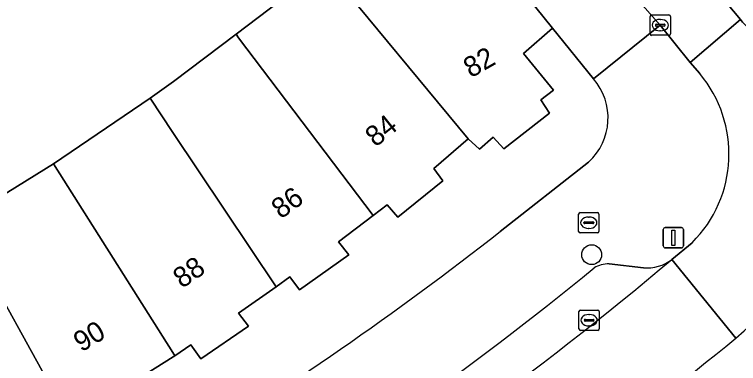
# Model space of a CAD drawing. Extents: x 162542 to 163147, y 380779 to 381521.
# Drawn here: x 162992.2 to 163027.86, y 380917.78 to 380934.95 of the extents above; entities that cross this region are included whole.
import ezdxf

# ---------------------------------------------------------------- set-up
doc = ezdxf.new("R2010")
doc.units = 0
for name, color, linetype in [('IMGEO_Boom', 7, 'Continuous'), ('IMGEO_Brandkraan', 7, 'Continuous'), ('IMGEO_Erf', 7, 'Continuous'), ('IMGEO_Kolk', 7, 'Continuous'), ('IMGEO_Lichtmast', 7, 'Continuous'), ('IMGEO_Pand', 7, 'Continuous'), ('IMGEO_Pand_nummerreeks', 7, 'Continuous'), ('IMGEO_Parkeervlak_open', 7, 'Continuous'), ('IMGEO_Rijbaan_lokaal_open', 7, 'Continuous'), ('IMGEO_Voetpad_open', 7, 'Continuous')]:
    doc.layers.add(name, color=color, linetype=linetype)

msp = doc.modelspace()

# ---------------------------------------------------------------- linework, layer by layer
at = {"layer": 'IMGEO_Boom'}
msp.add_circle((163020.63, 380923.135), 0.489, dxfattribs=at)
at = {"layer": 'IMGEO_Brandkraan'}
for p, q in [((163019.987, 380924.283), (163019.987, 380925.135)), ((163020.062, 380925.209), (163020.914, 380925.209)), ((163020.475, 380924.989), (163020.5, 380924.989)), ((163020.988, 380925.135), (163020.988, 380924.283)), ((163020.246, 380924.703), (163020.246, 380924.715)), ((163020.684, 380924.666), (163020.286, 380924.666)), ((163020.289, 380924.752), (163020.687, 380924.752)), ((163020.73, 380924.715), (163020.73, 380924.703)), ((163020.498, 380924.429), (163020.473, 380924.429)), ((163020.914, 380924.209), (163020.062, 380924.209))]:
    msp.add_line(p, q, dxfattribs=at)
for points in [[(163019.987, 380924.283), (163019.987, 380925.135)], [(163020.062, 380925.209), (163020.914, 380925.209)], [(163020.988, 380925.135), (163020.988, 380924.283)], [(163020.914, 380924.209), (163020.062, 380924.209)]]:
    msp.add_lwpolyline(points, dxfattribs=at)
for centre, radius, start, end in [((163020.064, 380925.133), 0.0765, 91.552, 178.448), ((163020.064, 380925.133), 0.0765, 91.552, 178.448), ((163020.912, 380925.133), 0.0765, 1.552, 88.448), ((163020.912, 380925.133), 0.0765, 1.552, 88.448), ((163020.286, 380924.712), 0.0403, 85.8775, 175.7526), ((163020.283, 380924.702), 0.0366, 178.938, 274.7102), ((163020.687, 380924.709), 0.043, 264.8664, 352.4533), ((163020.691, 380924.714), 0.0386, 1.7309, 96.639), ((163020.064, 380924.285), 0.0765, 181.552, 268.448), ((163020.064, 380924.285), 0.0765, 181.552, 268.448), ((163020.912, 380924.285), 0.0765, 271.552, 358.448), ((163020.912, 380924.285), 0.0765, 271.552, 358.448)]:
    msp.add_arc(centre, radius, start, end, dxfattribs=at)
for centre, major_axis, ratio, start_param, end_param in [((163020.474, 380924.709), (-0.387, 0.002), 0.722429, 4.712389, 7.853982), ((163020.499, 380924.709), (-0.39, 0.002), 0.717154, 1.570796, 4.712389)]:
    msp.add_ellipse(centre, major_axis=major_axis, ratio=ratio, start_param=start_param, end_param=end_param, dxfattribs=at)
at = {"layer": 'IMGEO_Erf'}
for points in [[(162971.768, 380915.72), (162974.708, 380917.091), (162977.9, 380918.58), (162979.598, 380919.443), (162984.649, 380922.027), (162989.474, 380924.734), (162994.122, 380927.604), (162998.877, 380930.833), (163000.033, 380931.656), (163003.112, 380933.989), (163007.525, 380937.333)], [(163020.715, 380931.793), (163018.7, 380934.274), (163017.275, 380933.033), (163018.745, 380931.225), (163018.122, 380930.758), (163018.558, 380930.096), (163016.3, 380928.348), (163015.784, 380928.911), (163015.102, 380928.325), (163014.547, 380928.837), (163012.859, 380927.379), (163013.305, 380926.766), (163011.078, 380924.98), (163010.56, 380925.593), (163009.873, 380925.072), (163008.163, 380923.776), (163008.659, 380923.123), (163006.233, 380921.408), (163005.755, 380922.04), (163005.079, 380921.563), (163003.228, 380920.255), (163003.724, 380919.613), (163001.378, 380918.006), (163000.881, 380918.699), (163000.102, 380918.162), (163000.017, 380918.104), (162998.245, 380916.995)], [(163016.12, 380924.281), (163020.474, 380927.694)]]:
    msp.add_lwpolyline(points, dxfattribs=at)
for centre, radius, start, end in [((163018.506, 380929.866), 2.931, 312.181, 41.0893), ((162916.396, 381051.296), 161.486, 301.20925, 308.13686)]:
    msp.add_arc(centre, radius, start, end, dxfattribs=at)
at = {"layer": 'IMGEO_Kolk'}
for p, q in [((163023.509, 380934.003), (163023.509, 380934.855)), ((163023.584, 380934.929), (163024.436, 380934.929)), ((163023.997, 380934.709), (163024.022, 380934.709)), ((163024.51, 380934.855), (163024.51, 380934.003)), ((163023.768, 380934.423), (163023.768, 380934.435)), ((163024.206, 380934.386), (163023.808, 380934.386)), ((163023.811, 380934.472), (163024.209, 380934.472)), ((163024.252, 380934.435), (163024.252, 380934.423)), ((163024.436, 380933.929), (163023.584, 380933.929)), ((163024.02, 380934.149), (163023.995, 380934.149)), ((163020.003, 380919.487), (163020.003, 380920.339)), ((163020.078, 380920.413), (163020.93, 380920.413)), ((163021.004, 380920.339), (163021.004, 380919.487)), ((163020.491, 380920.193), (163020.516, 380920.193)), ((163020.262, 380919.907), (163020.262, 380919.919)), ((163020.7, 380919.87), (163020.302, 380919.87)), ((163020.305, 380919.956), (163020.703, 380919.956)), ((163020.514, 380919.633), (163020.489, 380919.633)), ((163020.746, 380919.919), (163020.746, 380919.907)), ((163020.93, 380919.413), (163020.078, 380919.413))]:
    msp.add_line(p, q, dxfattribs=at)
for points in [[(163023.509, 380934.003), (163023.509, 380934.855)], [(163023.584, 380934.929), (163024.436, 380934.929)], [(163024.51, 380934.855), (163024.51, 380934.003)], [(163024.436, 380933.929), (163023.584, 380933.929)], [(163020.003, 380919.487), (163020.003, 380920.339)], [(163020.078, 380920.413), (163020.93, 380920.413)], [(163021.004, 380920.339), (163021.004, 380919.487)], [(163020.93, 380919.413), (163020.078, 380919.413)]]:
    msp.add_lwpolyline(points, dxfattribs=at)
for centre, radius, start, end in [((163023.586, 380934.853), 0.0765, 91.552, 178.448), ((163023.586, 380934.853), 0.0765, 91.552, 178.448), ((163024.434, 380934.853), 0.0765, 1.552, 88.448), ((163024.434, 380934.853), 0.0765, 1.552, 88.448), ((163023.808, 380934.432), 0.0403, 85.8775, 175.7526), ((163023.805, 380934.422), 0.0366, 178.938, 274.7102), ((163024.209, 380934.429), 0.043, 264.8664, 352.4533), ((163024.213, 380934.434), 0.0386, 1.7309, 96.639), ((163023.586, 380934.005), 0.0765, 181.552, 268.448), ((163023.586, 380934.005), 0.0765, 181.552, 268.448), ((163024.434, 380934.005), 0.0765, 271.552, 358.448), ((163024.434, 380934.005), 0.0765, 271.552, 358.448), ((163020.08, 380920.337), 0.0765, 91.552, 178.448), ((163020.08, 380920.337), 0.0765, 91.552, 178.448), ((163020.928, 380920.337), 0.0765, 1.552, 88.448), ((163020.928, 380920.337), 0.0765, 1.552, 88.448), ((163020.302, 380919.916), 0.0403, 85.8775, 175.7526), ((163020.299, 380919.906), 0.0366, 178.938, 274.7102), ((163020.703, 380919.913), 0.043, 264.8664, 352.4533), ((163020.707, 380919.918), 0.0386, 1.7309, 96.639), ((163020.08, 380919.489), 0.0765, 181.552, 268.448), ((163020.08, 380919.489), 0.0765, 181.552, 268.448), ((163020.928, 380919.489), 0.0765, 271.552, 358.448), ((163020.928, 380919.489), 0.0765, 271.552, 358.448)]:
    msp.add_arc(centre, radius, start, end, dxfattribs=at)
for centre, major_axis, ratio, start_param, end_param in [((163023.996, 380934.429), (-0.387, 0.002), 0.722429, 4.712389, 7.853982), ((163024.021, 380934.429), (-0.39, 0.002), 0.717154, 1.570796, 4.712389), ((163020.49, 380919.913), (-0.387, 0.002), 0.722429, 4.712389, 7.853982), ((163020.515, 380919.913), (-0.39, 0.002), 0.717154, 1.570796, 4.712389)]:
    msp.add_ellipse(centre, major_axis=major_axis, ratio=ratio, start_param=start_param, end_param=end_param, dxfattribs=at)
at = {"layer": 'IMGEO_Lichtmast'}
for p, q in [((163024.157, 380923.571), (163024.157, 380924.371)), ((163024.157, 380924.371), (163024.157, 380923.571)), ((163024.257, 380924.471), (163025.047, 380924.471)), ((163025.047, 380924.471), (163024.257, 380924.471)), ((163025.147, 380924.371), (163025.147, 380923.571)), ((163025.147, 380923.571), (163025.147, 380924.371)), ((163025.047, 380923.471), (163024.257, 380923.471)), ((163024.257, 380923.471), (163025.047, 380923.471))]:
    msp.add_line(p, q, dxfattribs=at)
msp.add_lwpolyline([(163024.577, 380924.346), (163024.727, 380924.346), (163024.727, 380923.596), (163024.577, 380923.596), (163024.577, 380924.346)], dxfattribs=at)
for centre, start, end in [((163024.257, 380924.371), 90, 180), ((163024.257, 380924.371), 90, 180), ((163025.047, 380924.371), 0, 90), ((163025.047, 380924.371), 360, 90), ((163024.257, 380923.571), 180, 270), ((163024.257, 380923.571), 180, 270), ((163025.047, 380923.571), 270, 0), ((163025.047, 380923.571), 270, 0)]:
    msp.add_arc(centre, 0.1, start, end, dxfattribs=at)
at = {"layer": 'IMGEO_Pand'}
for points in [[(163007.525, 380937.333), (163007.628, 380937.177), (163014.547, 380928.837), (163015.102, 380928.325), (163015.784, 380928.911), (163016.3, 380928.348), (163018.558, 380930.096), (163018.122, 380930.758), (163018.745, 380931.225), (163017.275, 380933.033), (163018.7, 380934.274), (163011.851, 380942.784), (163009.443, 380940.848), (163010.415, 380939.523)], [(163007.525, 380937.333), (163003.112, 380933.989), (163003.23, 380933.813), (163009.873, 380925.072), (163010.56, 380925.593), (163011.078, 380924.98), (163013.305, 380926.766), (163012.859, 380927.379), (163014.547, 380928.837), (163007.628, 380937.177)], [(163003.112, 380933.989), (163000.033, 380931.656), (162998.877, 380930.833), (163000, 380929.154), (163005.079, 380921.563), (163005.755, 380922.04), (163006.233, 380921.408), (163008.659, 380923.123), (163008.163, 380923.776), (163009.873, 380925.072), (163003.23, 380933.813)], [(162994.122, 380927.604), (163000, 380918.323), (163000.102, 380918.162), (163000.881, 380918.699), (163001.378, 380918.006), (163003.724, 380919.613), (163003.228, 380920.255), (163005.079, 380921.563), (163000, 380929.154), (162998.877, 380930.833)], [(162989.474, 380924.734), (162989.564, 380924.624), (162994.891, 380915.015), (162995.829, 380915.569), (162996.284, 380914.816), (162998.621, 380916.282), (162998.245, 380916.995), (163000.017, 380918.104), (163000.102, 380918.162), (163000, 380918.323), (162994.122, 380927.604)], [(162984.649, 380922.027), (162989.886, 380912.178), (162992.271, 380913.48), (162992.667, 380912.757), (162994.491, 380913.787), (162994.085, 380914.539), (162994.891, 380915.015), (162989.564, 380924.624), (162989.474, 380924.734)]]:
    msp.add_lwpolyline(points, close=True, dxfattribs=at)
at = {"layer": 'IMGEO_Parkeervlak_open'}
for points in [[(163024.952, 380938.294), (163027.953, 380934.71), (163028.062, 380934.579)], [(163023.176, 380922.491), (163021.485, 380922.681)]]:
    msp.add_lwpolyline(points, dxfattribs=at)
for centre, radius, start, end in [((162772.724, 381207.354), 384.917, 311.49124, 314.06539), ((162914.567, 381053.729), 170.932, 292.62853, 310.06254), ((163023.344, 380924.509), 2.025, 265.2292, 307.7129), ((162916.088, 381050.246), 165.156, 292.97246, 309.32323), ((163021.447, 380921.343), 1.339, 88.3732, 121.5187), ((162889.232, 381089.086), 219.322, 303.81977, 309.16085)]:
    msp.add_arc(centre, radius, start, end, dxfattribs=at)
at = {"layer": 'IMGEO_Rijbaan_lokaal_open'}
for points in [[(163021.701, 380937.068), (163022.272, 380936.401), (163024.01, 380934.429), (163025.483, 380932.592), (163027.953, 380934.71), (163024.952, 380938.294)], [(163029.02, 380933.561), (163028.402, 380934.229), (163028.062, 380934.579), (163027.953, 380934.71), (163025.483, 380932.592), (163025.952, 380932.044)], [(163025.575, 380923.726), (163024.583, 380922.907), (163027.734, 380919.029)], [(163027.734, 380919.029), (163024.583, 380922.907)]]:
    msp.add_lwpolyline(points, dxfattribs=at)
for centre, radius, start, end in [((163021.25, 380928.09), 6.144, 314.7473, 40.0625), ((162772.724, 381207.354), 384.917, 311.49124, 314.06539), ((162914.567, 381053.729), 170.932, 292.62853, 310.06254), ((162889.232, 381089.086), 219.322, 303.81977, 309.16085)]:
    msp.add_arc(centre, radius, start, end, dxfattribs=at)
at = {"layer": 'IMGEO_Voetpad_open'}
for points in [[(162998.142, 380982.951), (162999.27, 380978.582), (163000, 380975.752), (163000.397, 380974.215), (163001.524, 380969.847), (163002.651, 380965.479), (163003.778, 380961.11), (163004.915, 380956.745), (163006.91, 380952.69), (163008.927, 380948.593), (163009.477, 380947.537), (163011.456, 380943.508), (163011.851, 380942.784), (163018.7, 380934.274), (163020.715, 380931.793), (163024.01, 380934.429)], [(163024.01, 380934.429), (163022.272, 380936.401)], [(163025.952, 380932.044), (163025.483, 380932.592), (163024.01, 380934.429), (163020.715, 380931.793)], [(163020.474, 380927.694), (163016.12, 380924.281)], [(163024.583, 380922.907), (163025.575, 380923.726)], [(163021.485, 380922.681), (163023.176, 380922.491)]]:
    msp.add_lwpolyline(points, dxfattribs=at)
for centre, radius, start, end in [((163018.506, 380929.866), 2.931, 312.181, 41.0893), ((163021.25, 380928.09), 6.144, 314.7473, 40.0625), ((162916.396, 381051.296), 161.486, 301.20925, 308.13686), ((163023.344, 380924.509), 2.025, 265.2292, 307.7129), ((162916.088, 381050.246), 165.156, 292.97246, 309.32323), ((163021.447, 380921.343), 1.339, 88.3732, 121.5187)]:
    msp.add_arc(centre, radius, start, end, dxfattribs=at)

# ---------------------------------------------------------------- texts
at = {"layer": 'IMGEO_Pand_nummerreeks'}
for s, rotation, p in [('82', 29.6371, (163014.679, 380931.81)), ('84', 38.8472, (163009.985, 380928.399)), ('86', 36.2084, (163005.32, 380924.862)), ('88', 34.342, (163000.447, 380921.45)), ('90', 31.0784, (162995.492, 380918.319))]:
    msp.add_text(s, height=1, rotation=rotation, dxfattribs=at).set_placement(p)

doc.saveas('drawing.dxf')
